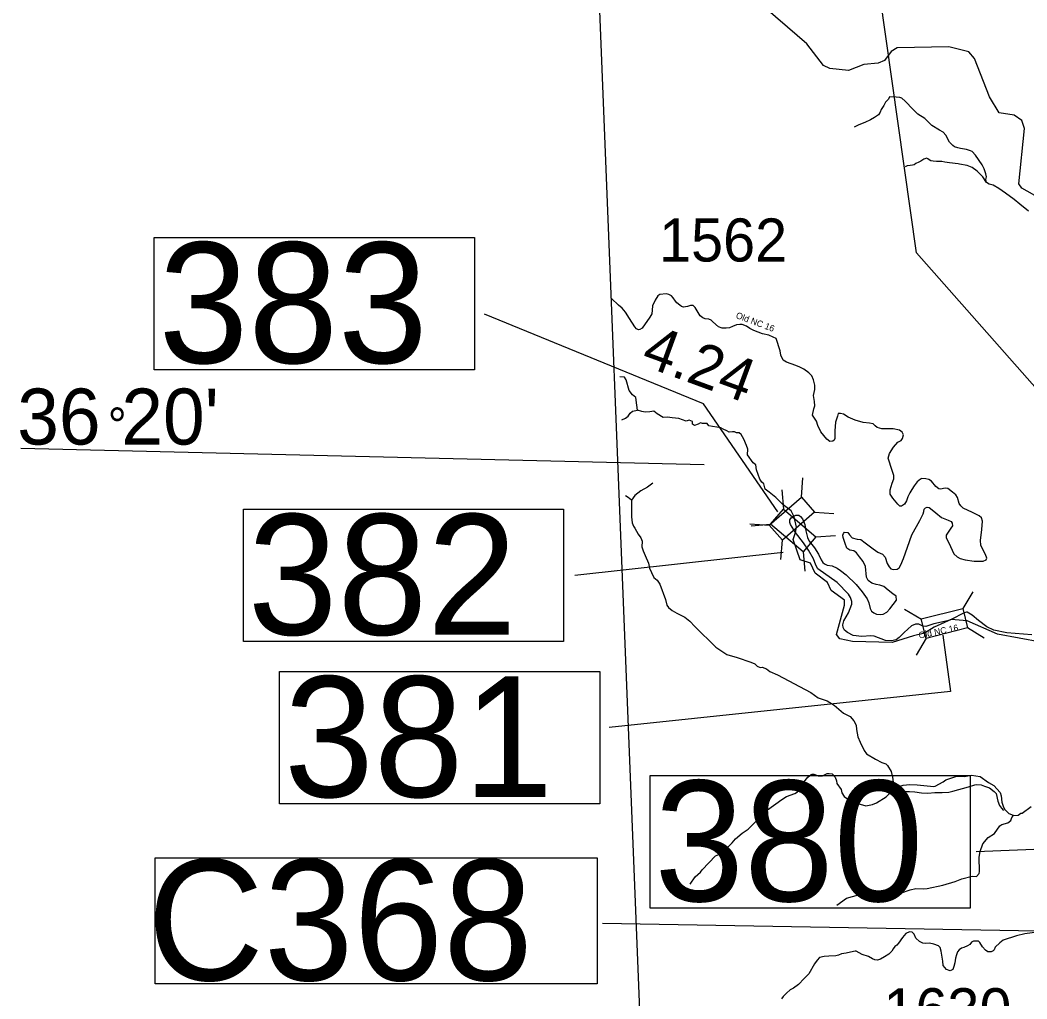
# Model space of a CAD drawing. Extents: x 1248089 to 1457196, y 820910 to 988753.
# Drawn here: x 1296580 to 1308265, y 942316 to 953678 of the extents above; entities that cross this region are included whole.
import ezdxf

# ---------------------------------------------------------------- set-up
doc = ezdxf.new("R2010")
doc.units = 0
for name, color, linetype in [('Exist Boundary Political CountyLine', 7, 'Continuous'), ('Exist Hydrographic Creek Single Shore', 7, 'Continuous'), ('Exist Hydrographic Misc Water Feature', 7, 'Continuous'), ('Exist Road Non-System Type 51', 7, 'Continuous'), ('Exist Road Secondary Structure Standard Bridge CELL', 7, 'Continuous'), ('Exist Road Secondary Structure Standard Bridge Number Label', 7, 'Continuous'), ('Exist Road Secondary Type 41 Attributed', 7, 'Continuous'), ('Exist Road Secondary Type 51 Attributed', 7, 'Continuous'), ('Exist Road Secondary Type 51 Label', 7, 'Continuous'), ('Map Preparation Boundary City Limit Buffer Line', 7, 'Continuous'), ('Map Preparation Longitude Latitude Label', 7, 'Continuous'), ('Map Preparation Longitude Latitude Lines', 7, 'Continuous'), ('Prop GRAU CAT1 Cell', 7, 'Continuous'), ('Prop Guardrail Anchor Unit CELL', 7, 'Continuous'), ('Prop Lane Lines', 7, 'Continuous')]:
    doc.layers.add(name, color=color, linetype=linetype)

msp = doc.modelspace()

# ---------------------------------------------------------------- linework, layer by layer
at = {"layer": 'Exist Boundary Political CountyLine'}
msp.add_lwpolyline([(1303813, 941214), (1303141, 957949)], dxfattribs=at)
at = {"layer": 'Exist Hydrographic Creek Single Shore'}
for points in [[(1308420, 951606), (1308206, 951729), (1308173, 951778), (1308238, 952421), (1308207, 952513), (1308117, 952574), (1307942, 952601), (1307830, 952787), (1307657, 953233), (1307592, 953310), (1307360, 953367), (1306759, 953356), (1306691, 953315), (1306614, 953208), (1306538, 953177), (1306371, 953164), (1306194, 953092), (1305978, 953116), (1305904, 953150), (1305709, 953404), (1305121, 953911)], [(1308427, 946456), (1307923, 946551), (1307573, 946703), (1307388, 946720), (1307188, 946630), (1307076, 946561), (1306950, 946531), (1306700, 946452), (1306240, 946463), (1306093, 946496), (1306056, 946546), (1306147, 946887), (1306149, 946946), (1305995, 947058), (1305949, 947151), (1305806, 947259), (1305755, 947376), (1305632, 947413), (1305554, 947647), (1305578, 947729), (1305590, 947792), (1305576, 947861), (1305559, 947921), (1305528, 947982), (1305438, 948051), (1305350, 948138), (1305275, 948197), (1305226, 948235), (1305211, 948294), (1305187, 948314), (1305167, 948351), (1305128, 948459), (1305118, 948516), (1305089, 948540), (1305024, 948632), (1305028, 948696), (1305012, 948742), (1304978, 948814), (1304949, 948867), (1304927, 948888), (1304896, 948889), (1304873, 948899), (1304850, 948898), (1304808, 948893), (1304783, 948912), (1304740, 948929), (1304714, 948944), (1304665, 948952), (1304615, 948960), (1304573, 948968), (1304555, 948996), (1304499, 948997), (1304475, 949003), (1304449, 948988), (1304406, 948973), (1304384, 948988), (1304383, 949017), (1304346, 949033), (1304309, 949023), (1304224, 949052), (1304146, 949062), (1304093, 949069), (1304044, 949066), (1303975, 949108), (1303934, 949140), (1303888, 949131), (1303835, 949127), (1303797, 949135), (1303744, 949150), (1303738, 949208), (1303727, 949298), (1303689, 949329), (1303649, 949378), (1303614, 949504), (1303594, 949535), (1303541, 949538)]]:
    msp.add_lwpolyline(points, dxfattribs=at)
at = {"layer": 'Exist Hydrographic Misc Water Feature'}
for points in [[(1303565, 949038), (1303608, 949058), (1303639, 949082), (1303659, 949114), (1303688, 949137), (1303744, 949150)], [(1304355, 943649), (1304413, 943731), (1304477, 943786), (1304497, 943816), (1304649, 943978), (1304728, 944008), (1304748, 944024), (1304794, 944079), (1304845, 944128), (1304884, 944175), (1304960, 944241), (1305029, 944285), (1305148, 944407), (1305168, 944437), (1305217, 944467), (1305256, 944510), (1305419, 944629), (1305476, 944664), (1305573, 944699), (1305601, 944719), (1305641, 944790), (1305721, 944888), (1305760, 944921), (1305774, 944923)], [(1305774, 944923), (1305792, 944924), (1305844, 944907), (1305892, 944906), (1305948, 944931), (1305969, 944934), (1306004, 944930), (1306040, 944889), (1306055, 944848), (1306058, 944816), (1306108, 944747), (1306117, 944707), (1306144, 944666), (1306184, 944637), (1306251, 944607), (1306303, 944586), (1306394, 944558), (1306474, 944572), (1306519, 944591), (1306633, 944663), (1306733, 944760), (1306790, 944785), (1306830, 944796), (1306906, 944806), (1306990, 944802), (1307186, 944782), (1307202, 944785), (1307295, 944837), (1307324, 944860), (1307441, 944896), (1307497, 944902), (1307541, 944897), (1307621, 944912), (1307721, 944899), (1307819, 944829), (1307883, 944795), (1307953, 944710), (1307966, 944674), (1307976, 944601), (1307995, 944541), (1308010, 944513), (1308057, 944467), (1308105, 944450), (1308109, 944446)], [(1308109, 944446), (1308165, 944450), (1308193, 944470), (1308209, 944473), (1308315, 944551)], [(1306061, 943405), (1306173, 943484), (1306423, 943556), (1306491, 943563), (1306707, 943552), (1306799, 943542), (1306912, 943581), (1306976, 943596), (1307060, 943594), (1307108, 943598), (1307289, 943638), (1307434, 943677), (1307509, 943711), (1307630, 943739), (1307682, 943737), (1307711, 943773), (1307715, 943793), (1307713, 943963), (1307723, 944027), (1307753, 944114), (1307815, 944191), (1307890, 944237), (1307952, 944323), (1307976, 944341), (1308045, 944359), (1308077, 944387), (1308090, 944422), (1308109, 944446)]]:
    msp.add_lwpolyline(points, dxfattribs=at)
at = {"layer": 'Exist Road Non-System Type 51'}
for points in [[(1307798, 951792), (1307787, 951828), (1307793, 951845), (1307796, 951858), (1307789, 951895), (1307770, 951951), (1307746, 951999), (1307667, 952109), (1307628, 952152), (1307609, 952160), (1307564, 952178), (1307494, 952188), (1307462, 952195), (1307426, 952209), (1307404, 952222), (1307367, 952261), (1307323, 952341), (1307293, 952378), (1307251, 952402), (1307163, 952456), (1307080, 952535), (1306998, 952585), (1306946, 952639), (1306852, 952738), (1306815, 952774), (1306791, 952781), (1306749, 952784), (1306670, 952787), (1306658, 952762), (1306625, 952727), (1306604, 952688), (1306575, 952640), (1306563, 952610), (1306541, 952577), (1306496, 952549), (1306449, 952520), (1306383, 952489), (1306314, 952462), (1306261, 952436)], [(1307467, 952009), (1307367, 952020), (1307311, 952031), (1307279, 952039), (1307255, 952039), (1307217, 952038), (1307178, 952040), (1307150, 952043), (1307130, 952056), (1307114, 952067), (1307101, 952075), (1307082, 952069), (1307068, 952063), (1307036, 952042), (1307009, 952029), (1306975, 952013), (1306955, 951999), (1306938, 951994), (1306911, 951991), (1306875, 951986), (1306854, 951975)], [(1303925, 948302), (1303862, 948257), (1303783, 948214), (1303713, 948159), (1303677, 948106)], [(1303677, 948106), (1303639, 948135), (1303606, 948157)], [(1303677, 948106), (1303677, 948055), (1303677, 947913), (1303684, 947842), (1303700, 947805), (1303713, 947780), (1303753, 947709), (1303783, 947669), (1303798, 947628), (1303795, 947562), (1303812, 947516), (1303834, 947462), (1303874, 947373), (1303885, 947317), (1303909, 947267), (1303935, 947206), (1303974, 947178), (1304004, 947129), (1304072, 946954), (1304087, 946888), (1304106, 946858), (1304149, 946826), (1304203, 946793), (1304295, 946748), (1304352, 946700), (1304412, 946637), (1304654, 946400), (1304781, 946313), (1304901, 946278), (1305061, 946224), (1305109, 946207), (1305134, 946180), (1305168, 946164), (1305194, 946168), (1305242, 946146), (1305283, 946117), (1305369, 946076), (1305756, 945871), (1305844, 945810), (1305946, 945777), (1306029, 945725), (1306137, 945634), (1306213, 945594), (1306255, 945543), (1306284, 945492), (1306287, 945444), (1306303, 945360), (1306331, 945295), (1306376, 945201), (1306405, 945160), (1306507, 945100), (1306580, 945062), (1306627, 945044), (1306646, 945024), (1306689, 944955), (1306704, 944890), (1306714, 944831), (1306720, 944795), (1306726, 944763), (1306758, 944714), (1306803, 944713), (1306834, 944722), (1306901, 944725), (1306965, 944720), (1307041, 944707), (1307114, 944704), (1307197, 944711), (1307283, 944713), (1307358, 944714), (1307406, 944726), (1307587, 944777), (1307659, 944800), (1307685, 944804), (1307735, 944800), (1307774, 944785), (1307832, 944766), (1307884, 944725), (1307908, 944700), (1307927, 944611), (1307948, 944559), (1307971, 944529), (1307992, 944502)], [(1308439, 943098), (1308243, 943073), (1308145, 943048), (1307988, 942997), (1307950, 942968), (1307895, 942915), (1307887, 942886), (1307873, 942872), (1307851, 942861), (1307811, 942864), (1307786, 942880), (1307749, 942921), (1307720, 942971), (1307702, 942987), (1307679, 942987), (1307647, 942985), (1307624, 942974), (1307603, 942948), (1307574, 942930), (1307533, 942912), (1307505, 942904), (1307478, 942887), (1307458, 942863), (1307449, 942828), (1307437, 942790), (1307428, 942736), (1307417, 942691), (1307405, 942657), (1307375, 942642), (1307332, 942657), (1307295, 942704), (1307291, 942753), (1307277, 942825), (1307269, 942869), (1307259, 942913), (1307239, 942933), (1307186, 942952), (1307134, 942962), (1307091, 942959), (1307057, 942964), (1307019, 942982), (1306977, 943022), (1306957, 943069), (1306934, 943092), (1306902, 943093), (1306859, 943074), (1306823, 943029), (1306774, 942962), (1306754, 942941), (1306733, 942926), (1306713, 942897), (1306696, 942868), (1306661, 942834), (1306614, 942804), (1306566, 942776), (1306530, 942765), (1306501, 942768), (1306472, 942782), (1306426, 942808), (1306353, 942831), (1306283, 942871), (1306270, 942869), (1306217, 942860), (1306168, 942848), (1306115, 942840), (1306078, 942823), (1306048, 942817), (1305968, 942813), (1305914, 942808), (1305857, 942797), (1305831, 942767), (1305798, 942724), (1305734, 942605), (1305679, 942553), (1305613, 942483), (1305557, 942440), (1305519, 942421), (1305473, 942383), (1305437, 942345), (1305417, 942315)]]:
    msp.add_lwpolyline(points, dxfattribs=at)
at = {"layer": 'Exist Road Secondary Structure Standard Bridge CELL'}
for p, q in [((1305650, 948139), (1305666, 948365)), ((1305422, 948227), (1305440, 948002)), ((1305799, 947968), (1306024, 947952)), ((1305049, 947831), (1305275, 947815)), ((1305064, 947808), (1305290, 947825)), ((1305816, 947679), (1306042, 947697)), ((1305411, 947415), (1305427, 947640)), ((1305669, 947507), (1305687, 947281)), ((1307637, 947041), (1307520, 946846)), ((1307040, 946722), (1306846, 946838)), ((1307771, 946505), (1307576, 946622)), ((1307095, 946502), (1306979, 946308))]:
    msp.add_line(p, q, dxfattribs=at)
for points in [[(1305275, 947815), (1305650, 948140), (1305801, 947965), (1305427, 947640)], [(1305440, 948002), (1305817, 947680), (1305667, 947504), (1305290, 947825)], [(1307576, 946622), (1307096, 946501), (1307039, 946726), (1307520, 946846)]]:
    msp.add_lwpolyline(points, close=True, dxfattribs=at)
at = {"layer": 'Exist Road Secondary Structure Standard Bridge Number Label'}
msp.add_line((1305436, 947497), (1303018, 947232), dxfattribs=at)
for points in [[(1311436, 945141), (1311012, 946414), (1306982, 950975), (1306487, 954475)], [(1305374, 947971), (1304510, 949223), (1301970, 950264)], [(1307288, 946540), (1307377, 945885), (1303416, 945468)], [(1310571, 944911), (1310551, 944139), (1307678, 944024)]]:
    msp.add_lwpolyline(points, dxfattribs=at)
for points in [[(1298137, 951156), (1301852, 951156), (1301852, 949619), (1298137, 949619)], [(1299172, 948000), (1302888, 948000), (1302888, 946463), (1299172, 946463)], [(1299592, 946117), (1303308, 946117), (1303308, 944581), (1299592, 944581)], [(1303891, 944908), (1307607, 944908), (1307607, 943371), (1303891, 943371)]]:
    msp.add_lwpolyline(points, close=True, dxfattribs=at)
at = {"layer": 'Exist Road Secondary Type 41 Attributed'}
for points in [[(1304324, 950354), (1304278, 950346), (1304256, 950354), (1304235, 950368), (1304203, 950398), (1304187, 950417), (1304158, 950456), (1304140, 950476), (1304109, 950494), (1304079, 950501), (1304005, 950495), (1303982, 950476), (1303952, 950426), (1303920, 950360), (1303915, 950313), (1303912, 950270), (1303890, 950231), (1303798, 950101), (1303772, 950086), (1303756, 950084), (1303733, 950093), (1303713, 950116), (1303654, 950213), (1303605, 950287), (1303567, 950335), (1303526, 950368), (1303443, 950445)], [(1306036, 948909), (1306037, 948823), (1306029, 948802), (1306014, 948790), (1305977, 948788), (1305943, 948815), (1305874, 948897), (1305838, 948973), (1305824, 949021), (1305806, 949046), (1305775, 949091), (1305794, 949167), (1305805, 949201), (1305801, 949251), (1305788, 949322), (1305804, 949390), (1305805, 949440), (1305787, 949503), (1305767, 949547), (1305735, 949583), (1305676, 949626), (1305629, 949648), (1305583, 949669), (1305473, 949708), (1305437, 949731), (1305411, 949788), (1305401, 949840), (1305356, 949983), (1305320, 949997), (1305270, 950021), (1305197, 950037), (1305095, 950075), (1305049, 950099), (1305012, 950127), (1304962, 950144), (1304935, 950146), (1304896, 950142), (1304847, 950123), (1304814, 950107), (1304774, 950103), (1304727, 950103), (1304685, 950116), (1304621, 950175), (1304600, 950196), (1304574, 950205), (1304531, 950209), (1304503, 950222), (1304473, 950244), (1304416, 950341), (1304390, 950365), (1304361, 950365), (1304324, 950354)], [(1307346, 948240), (1307318, 948246), (1307263, 948235), (1307242, 948239), (1307209, 948263), (1307157, 948325), (1307128, 948345), (1307093, 948355), (1307044, 948357), (1307030, 948349), (1306991, 948318), (1306955, 948273), (1306929, 948229), (1306908, 948189), (1306885, 948143), (1306866, 948097), (1306846, 948061), (1306810, 948034), (1306792, 948037), (1306766, 948060), (1306708, 948130), (1306677, 948176), (1306678, 948226), (1306703, 948302), (1306720, 948354), (1306720, 948392), (1306703, 948451), (1306655, 948595), (1306672, 948649), (1306715, 948720), (1306769, 948779), (1306805, 948797), (1306823, 948823), (1306831, 948864), (1306819, 948896), (1306785, 948919), (1306713, 948932), (1306581, 948933), (1306527, 948949), (1306505, 948968), (1306479, 948993), (1306440, 948999), (1306364, 949009), (1306271, 949035), (1306191, 949068), (1306135, 949104), (1306103, 949112), (1306073, 949111), (1306066, 949079), (1306042, 949010), (1306036, 948909)], [(1306064, 947318), (1306100, 947289), (1306168, 947239), (1306285, 947126), (1306354, 947040), (1306410, 946959), (1306431, 946913), (1306447, 946847), (1306461, 946818), (1306490, 946797), (1306521, 946781), (1306561, 946779), (1306597, 946784), (1306639, 946805), (1306676, 946845), (1306752, 946944), (1306749, 946990), (1306711, 947018), (1306656, 947061), (1306606, 947102), (1306557, 947119), (1306517, 947125), (1306464, 947142), (1306422, 947174), (1306405, 947210), (1306392, 947335), (1306364, 947394), (1306321, 947448), (1306288, 947493), (1306258, 947517), (1306210, 947526), (1306177, 947549), (1306157, 947602), (1306132, 947674), (1306127, 947699), (1306136, 947719), (1306149, 947735), (1306185, 947730), (1306206, 947703), (1306238, 947669), (1306295, 947653), (1306337, 947649), (1306388, 947610), (1306479, 947540), (1306536, 947501), (1306589, 947477), (1306619, 947445), (1306645, 947370), (1306665, 947332), (1306684, 947307), (1306715, 947300), (1306761, 947303), (1306784, 947319), (1306802, 947356), (1306834, 947429), (1306881, 947561), (1306931, 947702), (1307022, 947868), (1307063, 947945), (1307067, 947974), (1307073, 948002), (1307087, 948017), (1307106, 948023), (1307130, 948020), (1307165, 947994), (1307209, 947957), (1307274, 947903), (1307350, 947875), (1307385, 947856), (1307397, 947839), (1307403, 947807), (1307384, 947780), (1307344, 947724), (1307330, 947700), (1307330, 947674), (1307340, 947644), (1307360, 947611), (1307419, 947481), (1307455, 947447), (1307492, 947428), (1307550, 947411), (1307654, 947399), (1307758, 947398), (1307791, 947411), (1307801, 947434), (1307786, 947474), (1307753, 947533), (1307730, 947583), (1307726, 947636), (1307742, 947764), (1307748, 947860), (1307739, 947899), (1307713, 947923), (1307634, 947963), (1307526, 948012), (1307500, 948041), (1307478, 948067), (1307461, 948138), (1307442, 948169), (1307402, 948200), (1307346, 948240)], [(1307388, 946720), (1307342, 946703), (1307184, 946668), (1307094, 946637), (1307057, 946641), (1307011, 946667), (1306972, 946667), (1306926, 946648), (1306840, 946569), (1306784, 946510), (1306748, 946483), (1306692, 946473), (1306623, 946476), (1306492, 946526), (1306454, 946529), (1306348, 946521), (1306250, 946535), (1306183, 946569), (1306148, 946598), (1306132, 946626), (1306129, 946658), (1306142, 946704), (1306193, 946799), (1306235, 946900), (1306232, 946930), (1306219, 946976), (1306193, 947013), (1306064, 947151), (1305837, 947309), (1305817, 947351), (1305787, 947423), (1305732, 947525), (1305673, 947612), (1305578, 947729), (1305523, 947822), (1305513, 947848), (1305513, 947877), (1305528, 947901), (1305559, 947921), (1305583, 947932), (1305617, 947933), (1305638, 947916), (1305662, 947888), (1305688, 947822), (1305701, 947749), (1305718, 947672), (1305739, 947631), (1305800, 947551), (1305848, 947479), (1305876, 947412), (1305897, 947383), (1305916, 947366), (1305947, 947352), (1306006, 947342), (1306064, 947318)], [(1308321, 946542), (1308033, 946566), (1307881, 946596), (1307800, 946635), (1307702, 946710), (1307631, 946772), (1307572, 946806), (1307565, 946804), (1307536, 946797), (1307388, 946720)]]:
    msp.add_lwpolyline(points, dxfattribs=at)
at = {"layer": 'Exist Road Secondary Type 51 Attributed'}
msp.add_lwpolyline([(1308285, 951461), (1308184, 951541), (1308116, 951597), (1308017, 951669), (1307938, 951724), (1307875, 951762), (1307826, 951775), (1307798, 951792), (1307752, 951861), (1307687, 951926), (1307630, 951966), (1307570, 951992), (1307484, 952007), (1307467, 952009)], dxfattribs=at)
at = {"layer": 'Map Preparation Longitude Latitude Lines'}
msp.add_line((1296587, 948711), (1304520, 948521), dxfattribs=at)
at = {"layer": 'Prop Guardrail Anchor Unit CELL'}
msp.add_lwpolyline([(1312146, 944774), (1312176, 944028), (1310146, 943073), (1303338, 943192)], dxfattribs=at)
msp.add_lwpolyline([(1298145, 943952), (1303276, 943952), (1303276, 942492), (1298145, 942492)], close=True, dxfattribs=at)

# ---------------------------------------------------------------- texts
at = {"layer": 'Exist Road Secondary Structure Standard Bridge Number Label'}
for s, p in [('383', (1298187, 949698)), ('382', (1299222, 946543)), ('381', (1299643, 944660)), ('380', (1303941, 943450))]:
    msp.add_text(s, height=1400, dxfattribs=at).set_placement(p)
at = {"layer": 'Exist Road Secondary Type 51 Label'}
for rotation, p in [(339.429, (1304880, 950222)), (11.4597, (1307016, 946498))]:
    msp.add_text('Old NC 16', height=75, rotation=rotation, dxfattribs=at).set_placement(p)
at = {"layer": 'Map Preparation Boundary City Limit Buffer Line'}
msp.add_text('°', height=410, dxfattribs=at).set_placement((1297597, 948770))
at = {"layer": 'Map Preparation Longitude Latitude Label'}
msp.add_text("36 20'", height=650, dxfattribs=at).set_placement((1296546, 948751))
at = {"layer": 'Prop GRAU CAT1 Cell'}
msp.add_text('4.24', height=500, rotation=339.8721, dxfattribs=at).set_placement((1303769, 949681))
at = {"layer": 'Prop Guardrail Anchor Unit CELL'}
msp.add_text('C368', height=1400, dxfattribs=at).set_placement((1298056, 942531))
at = {"layer": 'Prop Lane Lines'}
for s, p in [('1562', (1303995, 950876)), ('1630', (1306599, 941940))]:
    msp.add_text(s, height=500, dxfattribs=at).set_placement(p)

doc.saveas('drawing.dxf')
